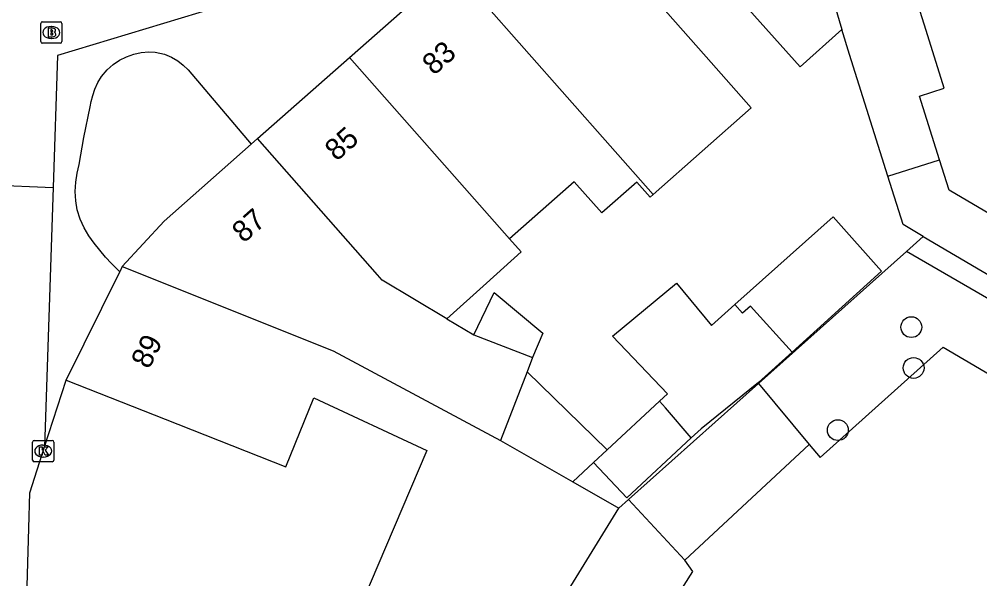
# Model space of a CAD drawing. Extents: x 161355 to 162026, y 386504 to 387459.
# Drawn here: x 161525.38 to 161570.51, y 386792.52 to 386818.81 of the extents above; entities that cross this region are included whole.
import ezdxf

# ---------------------------------------------------------------- set-up
doc = ezdxf.new("R2010")
doc.units = 0
for name, color, linetype in [('IMGEO_Boom', 7, 'Continuous'), ('IMGEO_Brandkraan', 7, 'Continuous'), ('IMGEO_Groenvoorziening', 7, 'Continuous'), ('IMGEO_Kolk', 7, 'Continuous'), ('IMGEO_Pand', 7, 'Continuous'), ('IMGEO_Pand_nummerreeks', 7, 'Continuous'), ('IMGEO_Voetpad_open', 7, 'Continuous')]:
    doc.layers.add(name, color=color, linetype=linetype)

msp = doc.modelspace()

# ---------------------------------------------------------------- linework, layer by layer
at = {"layer": 'IMGEO_Boom'}
for centre in [(161567.293, 386804.345), (161567.401, 386802.427), (161563.842, 386799.506)]:
    msp.add_circle(centre, 0.489, dxfattribs=at)
at = {"layer": 'IMGEO_Brandkraan'}
for p, q in [((161526.39, 386817.761), (161526.39, 386818.613)), ((161526.465, 386818.687), (161527.317, 386818.687)), ((161526.878, 386818.467), (161526.903, 386818.467)), ((161527.391, 386818.613), (161527.391, 386817.761)), ((161526.901, 386817.907), (161526.876, 386817.907)), ((161527.317, 386817.687), (161526.465, 386817.687))]:
    msp.add_line(p, q, dxfattribs=at)
for points in [[(161526.39, 386817.761), (161526.39, 386818.613)], [(161526.465, 386818.687), (161527.317, 386818.687)], [(161526.738, 386818.387), (161526.738, 386817.987), (161526.951, 386817.987)], [(161526.969, 386818.387), (161526.738, 386818.387)], [(161527.391, 386818.613), (161527.391, 386817.761)], [(161526.917, 386818.306), (161526.863, 386818.306), (161526.863, 386818.23)], [(161526.863, 386818.23), (161526.916, 386818.23)], [(161526.925, 386818.154), (161526.863, 386818.154), (161526.863, 386818.073)], [(161526.863, 386818.073), (161526.925, 386818.073)], [(161527.317, 386817.687), (161526.465, 386817.687)]]:
    msp.add_lwpolyline(points, dxfattribs=at)
for centre, radius, start, end in [((161526.467, 386818.611), 0.0765, 91.552, 178.448), ((161526.467, 386818.611), 0.0765, 91.552, 178.448), ((161526.973, 386818.242), 0.145, 59.4692, 91.5367), ((161526.998, 386818.289), 0.0922, 285.5137, 58.1501), ((161527.315, 386818.611), 0.0765, 1.552, 88.448), ((161527.315, 386818.611), 0.0765, 1.552, 88.448), ((161526.918, 386818.268), 0.0379, 267.8285, 90.9355), ((161526.926, 386818.113), 0.0404, 269.8759, 90.5077), ((161526.957, 386818.238), 0.251, 268.6676, 293.5347), ((161527.003, 386818.097), 0.105, 301.3115, 78.989), ((161526.467, 386817.763), 0.0765, 181.552, 268.448), ((161526.467, 386817.763), 0.0765, 181.552, 268.448), ((161527.315, 386817.763), 0.0765, 271.552, 358.448), ((161527.315, 386817.763), 0.0765, 271.552, 358.448)]:
    msp.add_arc(centre, radius, start, end, dxfattribs=at)
for centre, major_axis, ratio, start_param, end_param in [((161526.877, 386818.187), (-0.387, 0.002), 0.722429, 4.712389, 7.853982), ((161526.902, 386818.187), (-0.39, 0.002), 0.717154, 1.570796, 4.712389)]:
    msp.add_ellipse(centre, major_axis=major_axis, ratio=ratio, start_param=start_param, end_param=end_param, dxfattribs=at)
at = {"layer": 'IMGEO_Groenvoorziening'}
for points in [[(161560.117, 386801.699), (161567.062, 386807.898)], [(161562.492, 386798.823), (161563.005, 386798.22), (161568.793, 386803.407), (161580.363, 386796.6), (161581.942, 386799.283)], [(161553.55, 386795.838), (161553.999, 386796.239)], [(161556.21, 386791.574), (161557.024, 386792.859), (161556.646, 386793.39)]]:
    msp.add_lwpolyline(points, dxfattribs=at)
at = {"layer": 'IMGEO_Kolk'}
for p, q in [((161526.01, 386798.095), (161526.01, 386798.947)), ((161526.085, 386799.021), (161526.937, 386799.021)), ((161527.011, 386798.947), (161527.011, 386798.095)), ((161526.498, 386798.801), (161526.523, 386798.801)), ((161526.521, 386798.241), (161526.496, 386798.241)), ((161526.937, 386798.021), (161526.085, 386798.021))]:
    msp.add_line(p, q, dxfattribs=at)
for points in [[(161526.01, 386798.095), (161526.01, 386798.947)], [(161526.085, 386799.021), (161526.937, 386799.021)], [(161527.011, 386798.947), (161527.011, 386798.095)], [(161526.331, 386798.721), (161526.454, 386798.721), (161526.454, 386798.57), (161526.584, 386798.721), (161526.748, 386798.721), (161526.602, 386798.57), (161526.755, 386798.321), (161526.603, 386798.321), (161526.518, 386798.485), (161526.454, 386798.418), (161526.454, 386798.321), (161526.331, 386798.321), (161526.331, 386798.721)], [(161526.937, 386798.021), (161526.085, 386798.021)]]:
    msp.add_lwpolyline(points, dxfattribs=at)
for centre, start, end in [((161526.087, 386798.945), 91.552, 178.448), ((161526.087, 386798.945), 91.552, 178.448), ((161526.935, 386798.945), 1.552, 88.448), ((161526.935, 386798.945), 1.552, 88.448), ((161526.087, 386798.097), 181.552, 268.448), ((161526.087, 386798.097), 181.552, 268.448), ((161526.935, 386798.097), 271.552, 358.448), ((161526.935, 386798.097), 271.552, 358.448)]:
    msp.add_arc(centre, 0.0765, start, end, dxfattribs=at)
for centre, major_axis, ratio, start_param, end_param in [((161526.497, 386798.521), (-0.387, 0.002), 0.722429, 4.712389, 7.853982), ((161526.522, 386798.521), (-0.39, 0.002), 0.717154, 1.570796, 4.712389)]:
    msp.add_ellipse(centre, major_axis=major_axis, ratio=ratio, start_param=start_param, end_param=end_param, dxfattribs=at)
at = {"layer": 'IMGEO_Pand'}
for points in [[(161564.024, 386818.32), (161562.065, 386816.575), (161557.114, 386822.131), (161555.353, 386825.969)], [(161551.704, 386823.803), (161555.01, 386820.052), (161557.658, 386817.049), (161559.775, 386814.648), (161555.164, 386810.583)], [(161568.624, 386812.203), (161567.681, 386815.202), (161568.843, 386815.568), (161567.989, 386818.282), (161566.488, 386823.051), (161562.963, 386821.942)], [(161562.963, 386821.942), (161564.024, 386818.32)], [(161540.906, 386817.019), (161545.726, 386821.269), (161547.085, 386819.73)], [(161555.164, 386810.583), (161547.085, 386819.73)], [(161566.189, 386811.439), (161564.392, 386817.15), (161564.024, 386818.32)], [(161536.579, 386813.205), (161540.906, 386817.019)], [(161548.416, 386808.489), (161540.906, 386817.019)], [(161536.279, 386812.941), (161532.184, 386809.33), (161530.226, 386807.19)], [(161536.279, 386812.941), (161536.579, 386813.205)], [(161545.478, 386804.732), (161542.428, 386806.551), (161542.207, 386806.802), (161536.579, 386813.205)], [(161566.189, 386811.439), (161568.624, 386812.203)], [(161573.417, 386808.223), (161569.072, 386810.78), (161568.624, 386812.203)], [(161555.164, 386810.583), (161555.017, 386810.453), (161554.392, 386811.162), (161552.747, 386809.712), (161551.46, 386811.172), (161548.416, 386808.489)], [(161567.851, 386808.605), (161566.906, 386809.162), (161566.189, 386811.439)], [(161559.006, 386805.401), (161563.615, 386809.531), (161565.899, 386806.981), (161561.693, 386803.164)], [(161548.416, 386808.489), (161548.961, 386807.886), (161547.332, 386806.411), (161545.478, 386804.732)], [(161567.851, 386808.605), (161572.14, 386806.08)], [(161530.226, 386807.19), (161530.106, 386806.948)], [(161530.226, 386807.19), (161540.135, 386803.229), (161547.987, 386799.015)], [(161527.591, 386801.86), (161530.106, 386806.948)], [(161555.46, 386800.863), (161555.838, 386801.214), (161553.248, 386803.923), (161556.255, 386806.411), (161557.906, 386804.416), (161559.006, 386805.401)], [(161546.737, 386803.981), (161547.696, 386805.968), (161549.983, 386804.068), (161549.498, 386802.911)], [(161561.693, 386803.164), (161559.743, 386805.332), (161559.366, 386804.993), (161559.006, 386805.401)], [(161545.478, 386804.732), (161546.737, 386803.981)], [(161546.737, 386803.981), (161549.498, 386802.911)], [(161561.693, 386803.164), (161560.121, 386801.738), (161557.413, 386799.566), (161556.951, 386799.136)], [(161549.498, 386802.911), (161549.241, 386802.248)], [(161549.241, 386802.248), (161547.987, 386799.015)], [(161553.004, 386798.58), (161549.241, 386802.248)], [(161527.591, 386801.86), (161532.242, 386800.025), (161537.909, 386797.788), (161539.231, 386801.019), (161544.538, 386798.555), (161540.338, 386788.7), (161539.78, 386786.679)], [(161555.46, 386800.863), (161553.004, 386798.58)], [(161556.951, 386799.136), (161555.745, 386800.555), (161555.46, 386800.863)], [(161547.987, 386799.015), (161551.384, 386797.075)], [(161552.37, 386797.991), (161553.923, 386796.32), (161556.951, 386799.136)], [(161552.37, 386797.991), (161553.004, 386798.58)], [(161551.384, 386797.075), (161552.37, 386797.991)], [(161551.384, 386797.075), (161553.55, 386795.838)], [(161549.161, 386788.714), (161553.55, 386795.838)]]:
    msp.add_lwpolyline(points, dxfattribs=at)
at = {"layer": 'IMGEO_Voetpad_open'}
for points in [[(161535.478, 386819.618), (161527.182, 386817.104), (161526.977, 386810.897)], [(161530.106, 386806.948), (161529.724, 386807.33), (161529.443, 386807.637), (161529.168, 386807.955), (161528.904, 386808.287), (161528.659, 386808.637), (161528.439, 386809.01), (161528.253, 386809.409), (161528.11, 386809.856), (161528.037, 386810.276), (161528.015, 386810.714), (161528.04, 386811.148), (161528.101, 386811.573), (161528.191, 386811.99), (161528.421, 386813.246), (161528.709, 386814.693), (161528.765, 386814.949), (161528.836, 386815.23), (161528.934, 386815.531), (161529.073, 386815.841), (161529.247, 386816.126), (161529.514, 386816.438), (161529.797, 386816.682), (161530.101, 386816.883), (161530.425, 386817.045), (161530.765, 386817.167), (161531.119, 386817.247), (161531.475, 386817.277), (161531.767, 386817.263), (161532.205, 386817.167), (161532.541, 386817.024), (161532.832, 386816.848), (161533.091, 386816.646), (161533.321, 386816.429), (161536.279, 386812.941)], [(161524, 386811.032), (161526.977, 386810.897)], [(161526.977, 386810.897), (161526.575, 386798.723)], [(161567.062, 386807.898), (161567.851, 386808.605)], [(161581.942, 386799.283), (161567.062, 386807.898)], [(161526.575, 386798.723), (161527.591, 386801.86)], [(161553.999, 386796.239), (161560.117, 386801.699)], [(161560.117, 386801.699), (161562.492, 386798.823)], [(161525.609, 386787.28), (161525.827, 386794.893), (161525.875, 386796.561), (161526.575, 386798.723)], [(161562.492, 386798.823), (161556.646, 386793.39)], [(161556.646, 386793.39), (161553.999, 386796.239)]]:
    msp.add_lwpolyline(points, dxfattribs=at)

# ---------------------------------------------------------------- texts
at = {"layer": 'IMGEO_Pand_nummerreeks'}
for s, rotation, p in [('83', 41.4003, (161544.866, 386816.138)), ('85', 41.4019, (161540.292, 386812.106)), ('87', 41.4019, (161535.931, 386808.261)), ('89', 63.6957, (161531.482, 386802.331))]:
    msp.add_text(s, height=1, rotation=rotation, dxfattribs=at).set_placement(p)

doc.saveas('drawing.dxf')
